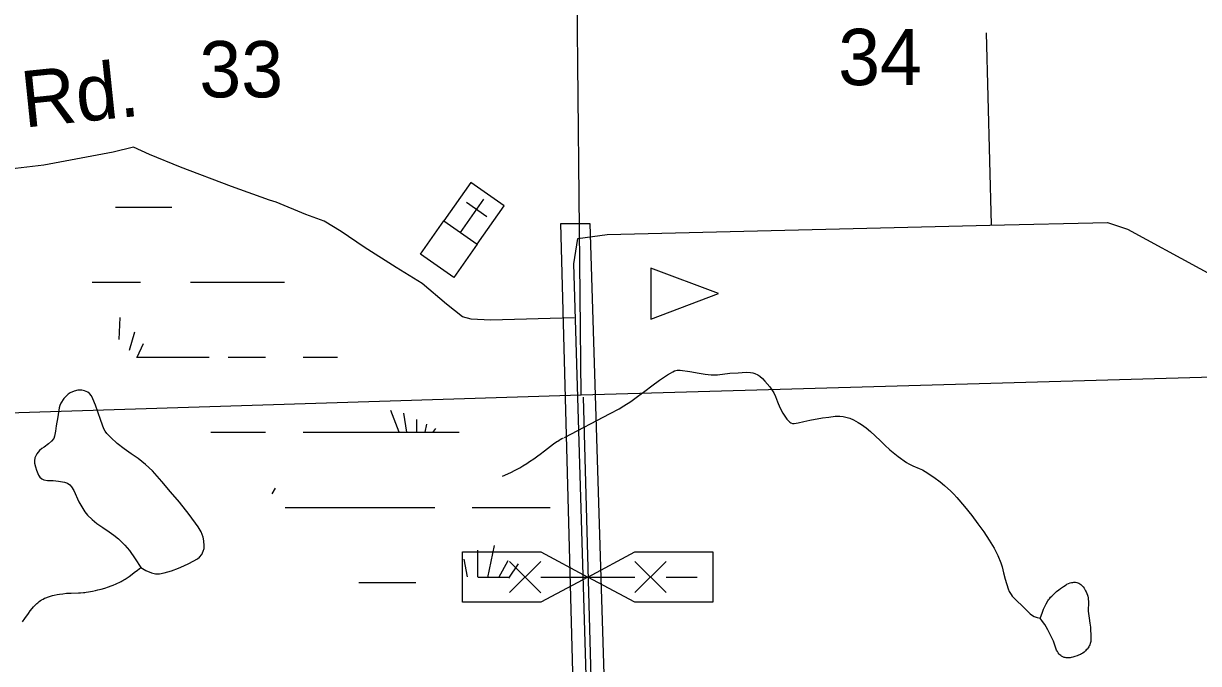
# Model space of a CAD drawing. Extents: x 2480962 to 2688785, y 277103 to 599240.
# Drawn here: x 2528937 to 2538319, y 462187 to 467301 of the extents above; entities that cross this region are included whole.
import ezdxf

# ---------------------------------------------------------------- set-up
doc = ezdxf.new("R2010")
doc.units = 0
for name, color, linetype in [('Culture', 7, 'Continuous'), ('Lakes and Ponds', 7, 'Continuous'), ('Level 31', 7, 'Continuous'), ('Local Roads Paved', 7, 'Continuous'), ('Local Roads Related Cells', 7, 'Continuous'), ('Local Roads Related Text', 7, 'Continuous'), ('Narrow River Creek and Branch and Slough', 7, 'Continuous'), ('Railroads Text', 7, 'Continuous'), ('Section Lines', 7, 'Continuous'), ('Section Numbers', 7, 'Continuous'), ('Swamps', 7, 'Continuous'), ('Township and Range lines', 7, 'Continuous')]:
    doc.layers.add(name, color=color, linetype=linetype)

msp = doc.modelspace()

# ---------------------------------------------------------------- linework, layer by layer
at = {"layer": 'Culture'}
for p, q in [((2532508.555, 466031.19), (2532293.126, 465724.245)), ((2532774.575, 465844.485), (2532508.555, 466031.19)), ((2532426.136, 465630.892), (2532612.926, 465897.033)), ((2532473.541, 465872.507), (2532637.362, 465757.53)), ((2532559.146, 465537.54), (2532774.575, 465844.485)), ((2532293.126, 465724.245), (2532559.146, 465537.54))]:
    msp.add_line(p, q, dxfattribs=at)
for points in [[(2532293.126, 465724.245), (2532559.146, 465537.54), (2532372.441, 465271.52), (2532106.421, 465458.225)], [(2534486.478, 465142.764), (2533944.968, 465346.92), (2533944.968, 464938.607)]]:
    msp.add_lwpolyline(points, close=True, dxfattribs=at)
at = {"layer": 'Lakes and Ponds'}
for points in [[(2529872.692, 462953.315), (2529913.801, 462930.2), (2529957.92, 462912.561), (2529989.721, 462903.92), (2530005.716, 462902.239), (2530021.488, 462903.099), (2530060.021, 462910.382), (2530117.468, 462926.538), (2530173.982, 462947.942), (2530216.324, 462966.651), (2530257.888, 462986.327), (2530292.322, 463004.115), (2530325.946, 463024.44), (2530341.246, 463036.458), (2530360.118, 463058.483), (2530372.521, 463083.294), (2530378.189, 463106.625), (2530380.173, 463128.189), (2530377.549, 463167.365), (2530370.996, 463196.947), (2530354.816, 463239.653), (2530332.281, 463277.87), (2530258.266, 463378.416), (2530181.017, 463475.814), (2530111.229, 463559.313), (2530040.847, 463642.284), (2530003.75, 463684.348), (2529965.479, 463725.428), (2529910.986, 463776.646), (2529852.868, 463823.764), (2529796.879, 463862.546), (2529740.609, 463900.996), (2529685.733, 463945.846), (2529633.369, 463994.147), (2529602.282, 464025.428), (2529589.132, 464042.681), (2529579.396, 464061.826), (2529554.392, 464129.993), (2529529.562, 464198.185), (2529510.23, 464250.636), (2529490.82, 464303.068), (2529480.138, 464325.112), (2529463.702, 464344.823), (2529450.443, 464354.992), (2529424.35, 464366.526), (2529403.356, 464370.531), (2529371.553, 464370.236), (2529341.847, 464363.837), (2529309.031, 464349.546), (2529293.56, 464339.085), (2529279.072, 464325.815), (2529259.244, 464303.312), (2529235.754, 464268.389), (2529227.669, 464249.726), (2529222.548, 464229.847), (2529210.509, 464158.394), (2529198.514, 464086.941), (2529191.367, 464044.59), (2529184.076, 464002.252), (2529177.549, 463985.122), (2529159.16, 463963.225), (2529137.501, 463943.398), (2529101.054, 463916.856), (2529082.198, 463904.314), (2529064.425, 463889.366), (2529042.306, 463861.737), (2529034.202, 463846.574), (2529028.415, 463830.694), (2529024.854, 463806.292), (2529025.729, 463787.366), (2529031.409, 463758.704), (2529040.655, 463730.632), (2529056.494, 463692.182), (2529067.911, 463675.597), (2529084.062, 463662.771), (2529100.13, 463655.755), (2529128.982, 463649.816), (2529173.033, 463648.377), (2529194.94, 463647.374), (2529216.482, 463643.938), (2529264.119, 463635.395), (2529286.82, 463627.978), (2529306.817, 463613.826), (2529319.992, 463598.26), (2529337.455, 463569.034), (2529377.783, 463477.832), (2529401.129, 463438.158), (2529426.649, 463399.51), (2529448.082, 463373.314), (2529483.941, 463337.786), (2529523.324, 463306.178), (2529571.4, 463272.575), (2529619.558, 463239.224), (2529657.532, 463211.673), (2529694.485, 463182.461), (2529746.726, 463131.681), (2529781.804, 463089.946), (2529829.344, 463023.129), (2529872.692, 462953.315)], [(2537055.405, 462549.1), (2537061.386, 462567.046), (2537072.832, 462597.967), (2537082.336, 462620.772), (2537090.04, 462637.668), (2537102.61, 462662.697), (2537116.505, 462687.366), (2537122.385, 462696.515), (2537127.92, 462704.102), (2537138.364, 462716.635), (2537146.723, 462725.587), (2537159.893, 462738.641), (2537173.557, 462751.677), (2537183.947, 462761.2), (2537202.73, 462776.686), (2537217.243, 462787.448), (2537239.547, 462802.488), (2537262.306, 462816.534), (2537268.667, 462820.104), (2537281.569, 462826.125), (2537293.66, 462830.467), (2537304.655, 462833.381), (2537314.457, 462835.136), (2537323.084, 462835.985), (2537330.61, 462836.149), (2537337.138, 462835.814), (2537348.33, 462834.065), (2537356.441, 462831.703), (2537362.315, 462829.298), (2537370.714, 462824.608), (2537378.526, 462818.533), (2537385.279, 462812.109), (2537396.783, 462799.582), (2537405.642, 462788.137), (2537412.493, 462777.78), (2537417.815, 462768.473), (2537421.969, 462760.155), (2537428.136, 462745.235), (2537431.865, 462733.768), (2537434.172, 462725.028), (2537436.864, 462711.714), (2537438.662, 462698.184), (2537439.608, 462684.333), (2537439.722, 462660.032), (2537438.778, 462623.587), (2537439.028, 462605.44), (2537440.513, 462587.388), (2537446.445, 462547.913), (2537452.4, 462508.43), (2537455.841, 462476.932), (2537457.688, 462453.195), (2537459.355, 462417.518), (2537459.798, 462381.897), (2537459.337, 462371.376), (2537458.223, 462362.334), (2537456.68, 462354.538), (2537454.879, 462347.796), (2537450.676, 462336.162), (2537446.612, 462327.556), (2537443.032, 462321.16), (2537436.777, 462311.646), (2537429.423, 462302.212), (2537423.129, 462295.118), (2537417.083, 462288.961), (2537405.393, 462278.622), (2537394.816, 462270.752), (2537385.32, 462264.675), (2537376.842, 462259.916), (2537361.671, 462252.683), (2537350.049, 462248.036), (2537332.299, 462242.05), (2537314.261, 462236.901), (2537303.318, 462234.363), (2537293.412, 462232.748), (2537284.577, 462231.885), (2537276.776, 462231.605), (2537263.109, 462232.322), (2537252.973, 462233.992), (2537245.507, 462235.95), (2537234.632, 462240.122), (2537229.381, 462242.804), (2537224.279, 462245.908), (2537219.009, 462249.629), (2537210.689, 462256.679), (2537205.167, 462262.435), (2537197.963, 462271.864), (2537191.966, 462282.295), (2537186.312, 462294.61), (2537177.871, 462316.514), (2537166.508, 462349.581), (2537160.378, 462365.905), (2537153.313, 462381.903), (2537131.704, 462425.091), (2537114.688, 462456.893), (2537101.213, 462480.402), (2537090.596, 462497.837), (2537073.691, 462523.666), (2537055.405, 462549.1)]]:
    msp.add_lwpolyline(points, dxfattribs=at)
at = {"layer": 'Level 31'}
msp.add_lwpolyline([(2533228.027, 465702.269), (2533458.244, 465702.269), (2533627.878, 460213.411), (2533373.427, 460225.528)], close=True, dxfattribs=at)
at = {"layer": 'Local Roads Paved'}
msp.add_line((2536622.109, 467226.219), (2536663.693, 465690.928), dxfattribs=at)
for points in [[(2533334.528, 464948.089), (2532666.667, 464929.537), (2532512.07, 464938.813), (2532440.955, 464957.365), (2532314.185, 465059.399), (2532119.393, 465223.272), (2531912.232, 465350.042), (2531655.601, 465513.915), (2531473.176, 465637.593), (2531337.13, 465721.075), (2531191.808, 465773.639), (2530953.729, 465872.581), (2530901.165, 465888.041), (2530598.155, 465999.351), (2530190.018, 466153.948), (2529942.662, 466252.89), (2529815.892, 466311.637), (2529652.019, 466271.442), (2529098.561, 466169.408), (2528733.711, 466126.12)], [(2533479.481, 460402.327), (2533329.911, 465380.851), (2533361.962, 465583.838), (2533597, 465615.889), (2536652.488, 465690.673), (2537592.639, 465712.041), (2537752.892, 465658.623), (2538906.713, 465028.295), (2539034.915, 464964.194), (2539141.75, 464964.194), (2539216.535, 464964.194), (2539857.547, 465348.801)]]:
    msp.add_lwpolyline(points, dxfattribs=at)
at = {"layer": 'Local Roads Related Cells'}
for p, q in [((2532442.028, 463078.029), (2533067.028, 463078.029)), ((2532442.028, 462678.029), (2532442.028, 463078.029)), ((2533067.028, 463078.029), (2533442.027, 462878.03)), ((2533442.027, 462878.03), (2533817.026, 463078.029)), ((2533817.026, 463078.029), (2534442.026, 463078.029)), ((2534442.026, 463078.029), (2534442.026, 462678.029)), ((2533067.028, 463003.03), (2532817.028, 462753.03)), ((2532817.028, 463000.721), (2533067.028, 462750.721)), ((2534067.026, 463003.03), (2533817.026, 462753.03)), ((2533817.026, 463003.03), (2534067.026, 462753.03)), ((2532567.028, 462878.03), (2532817.028, 462878.03)), ((2533442.027, 462878.03), (2533067.028, 462678.029)), ((2533067.028, 462878.03), (2533817.026, 462878.03)), ((2533817.026, 462678.029), (2533442.027, 462878.03)), ((2534067.026, 462878.03), (2534317.026, 462878.03)), ((2533067.028, 462678.029), (2532442.028, 462678.029)), ((2534442.026, 462678.029), (2533817.026, 462678.029))]:
    msp.add_line(p, q, dxfattribs=at)
at = {"layer": 'Narrow River Creek and Branch and Slough'}
for points in [[(2533256.822, 463992.359), (2533622.091, 464184.295), (2533693.119, 464222.296), (2533730.933, 464244.776), (2533785.82, 464281.344), (2533839.448, 464319.808), (2533896.934, 464362.904), (2533954.257, 464406.223), (2534015.971, 464450.273), (2534079.632, 464492.82), (2534103.137, 464507.921), (2534121.499, 464518.38), (2534135.621, 464524.863), (2534157.278, 464531.09), (2534168.283, 464532.129), (2534179.386, 464531.478), (2534256.183, 464519.791), (2534333.025, 464507.733), (2534380.678, 464500.189), (2534428.378, 464493.54), (2534446.771, 464492.372), (2534479.039, 464493.846), (2534576.117, 464506.636), (2534642.089, 464510.837), (2534708.097, 464514.184), (2534742.652, 464513.144), (2534759.833, 464510.083), (2534776.948, 464504.813), (2534800.206, 464493.419), (2534815.803, 464482.686), (2534837.162, 464463.885), (2534857.246, 464442.864), (2534895.74, 464397.879), (2534912.654, 464374.257), (2534927.507, 464349.077), (2534940.936, 464320.642), (2534958.52, 464277.079), (2534976.99, 464233.823), (2535001.062, 464185.942), (2535014.957, 464162.725), (2535031.403, 464139.763), (2535043.878, 464125.7), (2535054.425, 464116.449), (2535062.874, 464110.776), (2535076.22, 464105.1), (2535090.129, 464103.83), (2535121.554, 464108.901), (2535168.798, 464121.149), (2535216.474, 464132.391), (2535316.619, 464149.286), (2535366.71, 464156.555), (2535416.775, 464162.223), (2535454.129, 464163.013), (2535482.076, 464160.07), (2535502.977, 464155.879), (2535534.197, 464146.405), (2535565.22, 464133.112), (2535602.493, 464112.796), (2535628.148, 464096.313), (2535664.189, 464069.578), (2535698.873, 464040.415), (2535776.643, 463967.615), (2535815.059, 463930.956), (2535854.54, 463895.322), (2535920.012, 463841.792), (2535988.369, 463792.074), (2536005.949, 463781.312), (2536038.523, 463765.762), (2536089.067, 463745.353), (2536113.843, 463734.118), (2536137.518, 463720.753), (2536205.517, 463675.061), (2536254.909, 463638.702), (2536290.701, 463609.948), (2536341.86, 463563.966), (2536366.102, 463539.515), (2536389.33, 463513.984), (2536449.873, 463441.947), (2536508.017, 463368.255), (2536557.233, 463303.562), (2536605.308, 463237.99), (2536647.561, 463173.78), (2536686.752, 463107.454), (2536716.386, 463050.89), (2536741.517, 462992.29), (2536751.728, 462959.998), (2536762.857, 462910.329), (2536775.417, 462860.935), (2536800.09, 462782.375), (2536807.857, 462763.551), (2536822.3, 462737.263), (2536831.139, 462725.295), (2536841.276, 462714.297), (2536873.501, 462683.186), (2536905.727, 462652.075), (2536940.637, 462618.372), (2536975.547, 462584.668), (2536992.918, 462571.431), (2537007.657, 462563.769), (2537031.333, 462555.167), (2537055.405, 462549.1)], [(2532761.524, 463683.799), (2532803.432, 463702.007), (2532834.348, 463716.464), (2532857.215, 463727.87), (2532874.171, 463736.791), (2532899.277, 463750.833), (2532923.965, 463765.756), (2532954.544, 463785.415), (2532977.191, 463800.474), (2533010.812, 463823.505), (2533044.145, 463846.986), (2533063.22, 463860.961), (2533095.967, 463886.27), (2533144.86, 463924.527), (2533169.818, 463942.96), (2533195.493, 463960.417), (2533201.932, 463964.489), (2533213.343, 463971.363), (2533222.004, 463976.335), (2533235.127, 463983.557), (2533248.367, 463990.561)], [(2528928.436, 462519.317), (2528947.627, 462546.2), (2528975.834, 462587.217), (2528990.561, 462607.42), (2529006.247, 462627.039), (2529016.862, 462639.226), (2529026.422, 462649.557), (2529035.042, 462658.29), (2529042.81, 462665.662), (2529049.802, 462671.884), (2529062.529, 462682.204), (2529072.529, 462689.417), (2529080.313, 462694.502), (2529092.483, 462701.569), (2529105.296, 462707.906), (2529115.905, 462712.501), (2529135.894, 462720.1), (2529153.484, 462725.759), (2529168.95, 462730.033), (2529182.538, 462733.307), (2529206.44, 462738.131), (2529224.464, 462741.113), (2529251.65, 462744.797), (2529279.008, 462747.836), (2529298.787, 462749.411), (2529316.135, 462750.181), (2529376.941, 462751.211), (2529392.113, 462751.713), (2529414.809, 462753.166), (2529426.12, 462754.322), (2529437.4, 462755.837), (2529456.068, 462758.867), (2529488.534, 462765.049), (2529512.737, 462770.404), (2529530.818, 462774.818), (2529557.846, 462782.061), (2529584.787, 462790.038), (2529614.337, 462799.577), (2529636.194, 462807.249), (2529652.421, 462813.378), (2529676.507, 462823.297), (2529688.44, 462828.631), (2529700.301, 462834.244), (2529706.424, 462837.295), (2529716.954, 462842.868), (2529724.713, 462847.248), (2529730.462, 462850.647), (2529738.986, 462855.931), (2529747.405, 462861.442), (2529779.616, 462883.344), (2529803.465, 462900.074), (2529821.131, 462912.887), (2529847.208, 462932.674), (2529872.692, 462953.315)]]:
    msp.add_lwpolyline(points, dxfattribs=at)
at = {"layer": 'Section Lines'}
for p, q in [((2533390.777, 464333.044), (2533333.446, 469637.96)), ((2533405.318, 464314.703), (2533555.241, 458950.244))]:
    msp.add_line(p, q, dxfattribs=at)
at = {"layer": 'Swamps'}
for p, q in [((2529670.008, 465834.269), (2530120.007, 465834.277)), ((2530270.015, 465234.28), (2531020.012, 465234.293)), ((2529844.816, 464634.406), (2529893.699, 464743.039)), ((2530570.023, 464634.286), (2530870.022, 464634.291)), ((2533390.779, 464332.781), (2533390.772, 464333.023)), ((2531170.029, 464034.297), (2531770.027, 464034.307)), ((2531770.036, 463434.309), (2532220.034, 463434.316)), ((2531770.045, 462834.31), (2532070.044, 462834.315))]:
    msp.add_line(p, q, dxfattribs=at)
for points in [[(2529483.692, 465234.267), (2529870.016, 465234.274)], [(2529699.308, 464776.836), (2529708.77, 464950.378)], [(2529784.318, 464690.821), (2529826.452, 464838.303)], [(2529840.204, 464634.274), (2530420.023, 464634.284)], [(2531170.021, 464634.296), (2531442.79, 464634.301)], [(2531935.707, 464035.297), (2531869.635, 464208.091)], [(2531998.028, 464034.375), (2531974.1, 464188.186)], [(2532076.19, 464034.331), (2532078.134, 464137.458)], [(2532143.289, 464034.124), (2532156.822, 464099.089)], [(2532205.485, 464033.817), (2532228.003, 464064.38)], [(2530433.188, 464034.285), (2530870.03, 464034.292)], [(2531770.027, 464034.307), (2532415.519, 464034.318)], [(2530946.588, 463588.23), (2530919.446, 463541.699)], [(2531025.066, 463434.296), (2531770.036, 463434.309)], [(2532520.033, 463434.321), (2533143.281, 463434.331)], [(2532693.888, 463129.132), (2532642.798, 462873.669)], [(2532452.244, 463020.389), (2532480.479, 462879.219)], [(2532560.984, 463092.884), (2532560.987, 462876.467)], [(2532802.629, 463008.312), (2532728.552, 462870.737)], [(2532887.205, 462984.149), (2532809.747, 462867.96)], [(2531615.089, 462834.307), (2531770.045, 462834.31)]]:
    msp.add_lwpolyline(points, dxfattribs=at)
at = {"layer": 'Township and Range lines'}
for p, q in [((2533390.772, 464333.023), (2538737.608, 464487.425)), ((2522916.733, 464002.655), (2533390.777, 464333.044))]:
    msp.add_line(p, q, dxfattribs=at)

# ---------------------------------------------------------------- texts
at = {"layer": 'Local Roads Related Text'}
msp.add_text('Rd.', height=450, rotation=5.8662472, dxfattribs=at).set_placement((2528942.317, 466468.368))
at = {"layer": 'Railroads Text'}
msp.add_text('G.S.&F. RY.', height=450, rotation=302.5339278, dxfattribs=at).set_placement((2537485.558, 469848.535))
at = {"layer": 'Section Numbers'}
for s, p in [('34', (2535441.682, 466808.325)), ('33', (2530340.506, 466710.799))]:
    msp.add_text(s, height=450, rotation=359.9794389, dxfattribs=at).set_placement(p)

doc.saveas('drawing.dxf')
